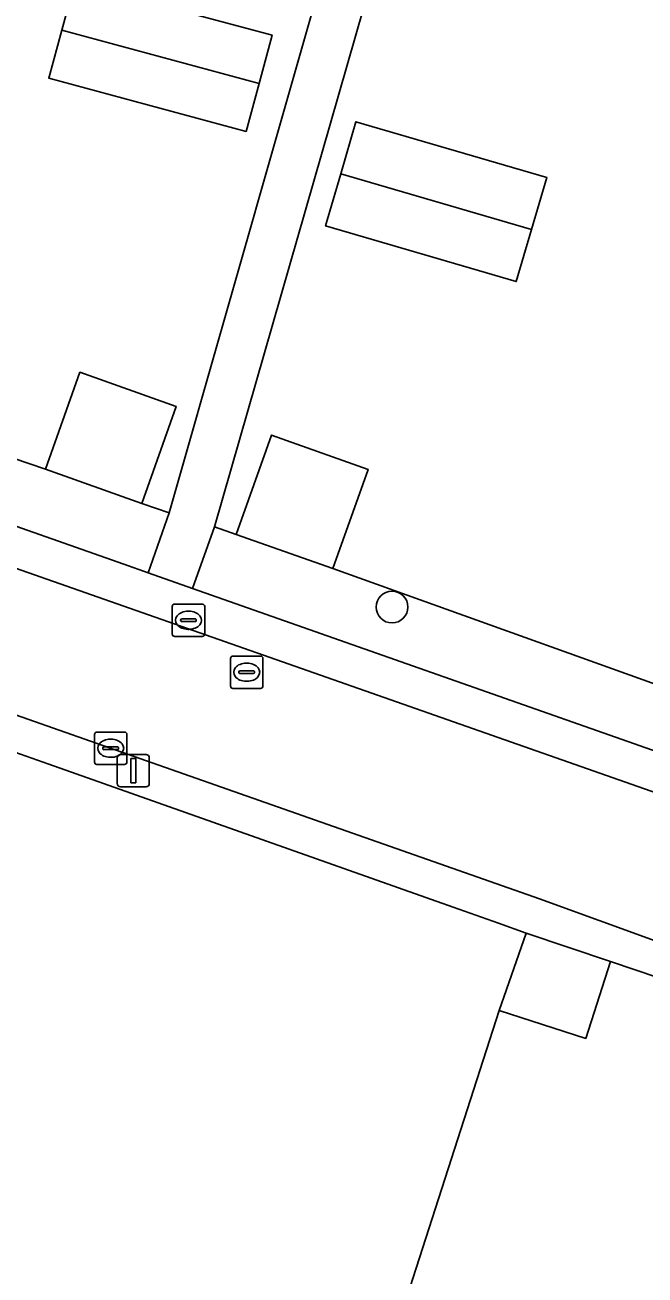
# Model space of a CAD drawing. Extents: x 162803 to 163818, y 381639 to 382475.
# Drawn here: x 163198.63 to 163217.76, y 382076.08 to 382114.68 of the extents above; entities that cross this region are included whole.
import ezdxf

# ---------------------------------------------------------------- set-up
doc = ezdxf.new("R2010")
doc.units = 0
for name, color, linetype in [('IMGEO_Boom', 7, 'Continuous'), ('IMGEO_Erf', 7, 'Continuous'), ('IMGEO_Groenvoorziening', 7, 'Continuous'), ('IMGEO_Hek', 7, 'Continuous'), ('IMGEO_Kolk', 7, 'Continuous'), ('IMGEO_Lichtmast', 7, 'Continuous'), ('IMGEO_Muur', 7, 'Continuous'), ('IMGEO_Pand', 7, 'Continuous'), ('IMGEO_Rijbaan_lokaal_open', 7, 'Continuous'), ('IMGEO_Rioolput', 7, 'Continuous'), ('IMGEO_Voetpad_open', 7, 'Continuous')]:
    doc.layers.add(name, color=color, linetype=linetype)

msp = doc.modelspace()

# ---------------------------------------------------------------- linework, layer by layer
at = {"layer": 'IMGEO_Boom'}
msp.add_circle((163209.96, 382096.707), 0.489, dxfattribs=at)
at = {"layer": 'IMGEO_Erf'}
for points in [[(163216.25, 382138.316), (163214.972, 382133.837), (163214.468, 382133.98), (163204.476, 382099.183), (163205.147, 382098.95), (163206.233, 382102.017), (163209.216, 382100.961), (163208.13, 382097.894), (163221.207, 382093.209), (163223.223, 382099.513), (163225.071, 382105.29), (163226.946, 382111.148), (163228.846, 382117.084), (163224.932, 382118.336), (163226.905, 382124.502), (163230.817, 382123.251), (163232.729, 382129.228), (163234.599, 382135.074), (163241.617, 382132.829), (163244.749, 382145.727)], [(163196.846, 382135.469), (163195.32, 382129.191), (163193.866, 382123.208), (163190.994, 382123.906), (163189.504, 382117.776), (163187.989, 382111.546), (163186.433, 382105.147), (163188.549, 382104.606), (163199.26, 382100.963), (163200.322, 382103.96), (163203.294, 382102.907), (163202.233, 382099.91), (163203.077, 382099.614), (163208.418, 382118.348), (163206.631, 382118.884), (163207.769, 382122.674), (163209.503, 382122.153), (163214.272, 382138.883)]]:
    msp.add_lwpolyline(points, dxfattribs=at)
for points in [[(163205.856, 382112.882), (163205.455, 382111.399), (163199.364, 382113.045), (163199.765, 382114.528), (163200.166, 382116.01), (163206.257, 382114.365)], [(163214.731, 382109.976), (163214.261, 382108.368), (163213.792, 382106.759), (163207.904, 382108.479), (163208.374, 382110.087), (163208.843, 382111.695)], [(163213.268, 382084.245), (163214.102, 382086.634), (163213.244, 382086.941), (163211.845, 382087.442), (163199.364, 382091.852), (163192.529, 382094.267), (163186.777, 382096.299), (163186.218, 382093.918), (163175.197, 382048.077), (163177.725, 382045.829), (163177.379, 382044.53), (163184.882, 382041.832), (163192.269, 382039.176), (163195.367, 382038.062), (163195.426, 382038.245), (163195.801, 382038.331), (163197.559, 382038.734), (163198.696, 382038.994)]]:
    msp.add_lwpolyline(points, close=True, dxfattribs=at)
at = {"layer": 'IMGEO_Groenvoorziening'}
for points in [[(163188.549, 382104.606), (163186.433, 382105.147), (163179.292, 382106.883), (163174.616, 382107.997), (163175.008, 382107.422), (163201.682, 382098.031), (163202.434, 382097.766), (163203.077, 382099.614), (163202.233, 382099.91), (163199.26, 382100.963)], [(163208.13, 382097.894), (163205.147, 382098.95), (163204.476, 382099.183), (163203.8, 382097.286), (163226.305, 382089.363), (163229.068, 382088.4), (163230.068, 382088.548), (163230.592, 382090.193), (163228.224, 382090.964), (163221.207, 382093.209)]]:
    msp.add_lwpolyline(points, close=True, dxfattribs=at)
at = {"layer": 'IMGEO_Hek'}
for points in [[(163199.26, 382100.963), (163188.549, 382104.606), (163186.433, 382105.147)], [(163208.13, 382097.894), (163221.207, 382093.209)]]:
    msp.add_lwpolyline(points, dxfattribs=at)
at = {"layer": 'IMGEO_Kolk'}
for p, q in [((163203.174, 382095.874), (163203.174, 382096.726)), ((163203.249, 382096.8), (163204.101, 382096.8)), ((163203.662, 382096.58), (163203.687, 382096.58)), ((163204.175, 382096.726), (163204.175, 382095.874)), ((163203.433, 382096.294), (163203.433, 382096.306)), ((163203.871, 382096.257), (163203.473, 382096.257)), ((163203.476, 382096.343), (163203.874, 382096.343)), ((163203.917, 382096.306), (163203.917, 382096.294)), ((163204.101, 382095.8), (163203.249, 382095.8)), ((163203.685, 382096.02), (163203.66, 382096.02)), ((163200.773, 382091.921), (163200.773, 382092.773)), ((163200.848, 382092.847), (163201.7, 382092.847)), ((163201.774, 382092.773), (163201.774, 382091.921)), ((163201.032, 382092.341), (163201.032, 382092.353)), ((163201.075, 382092.39), (163201.473, 382092.39)), ((163201.261, 382092.627), (163201.286, 382092.627)), ((163201.516, 382092.353), (163201.516, 382092.341)), ((163201.47, 382092.304), (163201.072, 382092.304)), ((163201.284, 382092.067), (163201.259, 382092.067)), ((163201.7, 382091.847), (163200.848, 382091.847))]:
    msp.add_line(p, q, dxfattribs=at)
for points in [[(163203.174, 382095.874), (163203.174, 382096.726)], [(163203.249, 382096.8), (163204.101, 382096.8)], [(163204.175, 382096.726), (163204.175, 382095.874)], [(163204.101, 382095.8), (163203.249, 382095.8)], [(163200.773, 382091.921), (163200.773, 382092.773)], [(163200.848, 382092.847), (163201.7, 382092.847)], [(163201.774, 382092.773), (163201.774, 382091.921)], [(163201.7, 382091.847), (163200.848, 382091.847)]]:
    msp.add_lwpolyline(points, dxfattribs=at)
for centre, radius, start, end in [((163203.251, 382096.724), 0.0765, 91.552, 178.448), ((163203.251, 382096.724), 0.0765, 91.552, 178.448), ((163204.099, 382096.724), 0.0765, 1.552, 88.448), ((163204.099, 382096.724), 0.0765, 1.552, 88.448), ((163203.473, 382096.303), 0.0403, 85.8775, 175.7526), ((163203.47, 382096.293), 0.0366, 178.938, 274.7102), ((163203.874, 382096.3), 0.043, 264.8664, 352.4533), ((163203.878, 382096.305), 0.0386, 1.7309, 96.639), ((163203.251, 382095.876), 0.0765, 181.552, 268.448), ((163203.251, 382095.876), 0.0765, 181.552, 268.448), ((163204.099, 382095.876), 0.0765, 271.552, 358.448), ((163204.099, 382095.876), 0.0765, 271.552, 358.448), ((163200.85, 382092.771), 0.0765, 91.552, 178.448), ((163200.85, 382092.771), 0.0765, 91.552, 178.448), ((163201.698, 382092.771), 0.0765, 1.552, 88.448), ((163201.698, 382092.771), 0.0765, 1.552, 88.448), ((163201.072, 382092.35), 0.0403, 85.8775, 175.7526), ((163201.069, 382092.34), 0.0366, 178.938, 274.7102), ((163201.473, 382092.347), 0.043, 264.8664, 352.4533), ((163201.477, 382092.352), 0.0386, 1.7309, 96.639), ((163200.85, 382091.923), 0.0765, 181.552, 268.448), ((163200.85, 382091.923), 0.0765, 181.552, 268.448), ((163201.698, 382091.923), 0.0765, 271.552, 358.448), ((163201.698, 382091.923), 0.0765, 271.552, 358.448)]:
    msp.add_arc(centre, radius, start, end, dxfattribs=at)
for centre, major_axis, ratio, start_param, end_param in [((163203.661, 382096.3), (-0.387, 0.002), 0.722429, 4.712389, 7.853982), ((163203.686, 382096.3), (-0.39, 0.002), 0.717154, 1.570796, 4.712389), ((163201.26, 382092.347), (-0.387, 0.002), 0.722429, 4.712389, 7.853982), ((163201.285, 382092.347), (-0.39, 0.002), 0.717154, 1.570796, 4.712389)]:
    msp.add_ellipse(centre, major_axis=major_axis, ratio=ratio, start_param=start_param, end_param=end_param, dxfattribs=at)
at = {"layer": 'IMGEO_Lichtmast'}
for p, q in [((163201.476, 382091.257), (163201.476, 382092.057)), ((163201.476, 382092.057), (163201.476, 382091.257)), ((163201.576, 382092.157), (163202.366, 382092.157)), ((163202.366, 382092.157), (163201.576, 382092.157)), ((163202.466, 382092.057), (163202.466, 382091.257)), ((163202.466, 382091.257), (163202.466, 382092.057)), ((163202.366, 382091.157), (163201.576, 382091.157)), ((163201.576, 382091.157), (163202.366, 382091.157))]:
    msp.add_line(p, q, dxfattribs=at)
msp.add_lwpolyline([(163201.896, 382092.032), (163202.046, 382092.032), (163202.046, 382091.282), (163201.896, 382091.282), (163201.896, 382092.032)], dxfattribs=at)
for centre, start, end in [((163201.576, 382092.057), 90, 180), ((163201.576, 382092.057), 90, 180), ((163202.366, 382092.057), 0, 90), ((163202.366, 382092.057), 360, 90), ((163201.576, 382091.257), 180, 270), ((163201.576, 382091.257), 180, 270), ((163202.366, 382091.257), 270, 0), ((163202.366, 382091.257), 270, 0)]:
    msp.add_arc(centre, 0.1, start, end, dxfattribs=at)
at = {"layer": 'IMGEO_Muur'}
for points in [[(163192.529, 382094.267), (163199.364, 382091.852)], [(163199.364, 382091.852), (163211.845, 382087.442)], [(163211.845, 382087.442), (163213.244, 382086.941)], [(163213.244, 382086.941), (163214.102, 382086.634)], [(163214.102, 382086.634), (163213.268, 382084.245)]]:
    msp.add_lwpolyline(points, dxfattribs=at)
at = {"layer": 'IMGEO_Pand'}
for points in [[(163199.765, 382114.528), (163205.856, 382112.882), (163206.257, 382114.365), (163200.166, 382116.01)], [(163199.765, 382114.528), (163199.364, 382113.045), (163205.455, 382111.399), (163205.856, 382112.882)], [(163208.374, 382110.087), (163214.261, 382108.368), (163214.731, 382109.976), (163208.843, 382111.695)], [(163208.374, 382110.087), (163207.904, 382108.479), (163213.792, 382106.759), (163214.261, 382108.368)], [(163202.233, 382099.91), (163203.294, 382102.907), (163200.322, 382103.96), (163199.26, 382100.963)], [(163205.147, 382098.95), (163208.13, 382097.894), (163209.216, 382100.961), (163206.233, 382102.017)], [(163202.291, 382037.836), (163201.882, 382036.573), (163206.362, 382035.122), (163206.762, 382036.359), (163208.165, 382035.907), (163209.039, 382038.621), (163207.78, 382039.026), (163221.488, 382081.598), (163222.696, 382081.21), (163223.425, 382083.487), (163216.698, 382085.758), (163215.934, 382083.387), (163213.268, 382084.245), (163198.696, 382038.994)]]:
    msp.add_lwpolyline(points, close=True, dxfattribs=at)
at = {"layer": 'IMGEO_Rijbaan_lokaal_open'}
msp.add_lwpolyline([(163174.269, 382101.829), (163214.509, 382087.698), (163225.781, 382083.598), (163227.165, 382087.79), (163174.984, 382106.106)], dxfattribs=at)
at = {"layer": 'IMGEO_Rioolput'}
for p, q in [((163204.971, 382094.27), (163204.971, 382095.122)), ((163205.046, 382095.196), (163205.898, 382095.196)), ((163205.972, 382095.122), (163205.972, 382094.27)), ((163205.23, 382094.69), (163205.23, 382094.702)), ((163205.668, 382094.653), (163205.27, 382094.653)), ((163205.273, 382094.739), (163205.671, 382094.739)), ((163205.459, 382094.976), (163205.484, 382094.976)), ((163205.714, 382094.702), (163205.714, 382094.69)), ((163205.482, 382094.416), (163205.457, 382094.416)), ((163205.898, 382094.196), (163205.046, 382094.196))]:
    msp.add_line(p, q, dxfattribs=at)
for points in [[(163204.971, 382094.27), (163204.971, 382095.122)], [(163205.046, 382095.196), (163205.898, 382095.196)], [(163205.972, 382095.122), (163205.972, 382094.27)], [(163205.898, 382094.196), (163205.046, 382094.196)]]:
    msp.add_lwpolyline(points, dxfattribs=at)
for centre, radius, start, end in [((163205.048, 382095.12), 0.0765, 91.552, 178.448), ((163205.048, 382095.12), 0.0765, 91.552, 178.448), ((163205.896, 382095.12), 0.0765, 1.552, 88.448), ((163205.896, 382095.12), 0.0765, 1.552, 88.448), ((163205.27, 382094.699), 0.0403, 85.8775, 175.7526), ((163205.267, 382094.689), 0.0366, 178.938, 274.7102), ((163205.671, 382094.696), 0.043, 264.8664, 352.4533), ((163205.675, 382094.701), 0.0386, 1.7309, 96.639), ((163205.048, 382094.272), 0.0765, 181.552, 268.448), ((163205.048, 382094.272), 0.0765, 181.552, 268.448), ((163205.896, 382094.272), 0.0765, 271.552, 358.448), ((163205.896, 382094.272), 0.0765, 271.552, 358.448)]:
    msp.add_arc(centre, radius, start, end, dxfattribs=at)
for centre, major_axis, ratio, start_param, end_param in [((163205.458, 382094.696), (-0.387, 0.002), 0.722429, 4.712389, 7.853982), ((163205.483, 382094.696), (-0.39, 0.002), 0.717154, 1.570796, 4.712389)]:
    msp.add_ellipse(centre, major_axis=major_axis, ratio=ratio, start_param=start_param, end_param=end_param, dxfattribs=at)
at = {"layer": 'IMGEO_Voetpad_open'}
for points in [[(163214.468, 382133.98), (163214.972, 382133.837), (163216.25, 382138.316), (163214.939, 382138.692), (163214.272, 382138.883), (163209.503, 382122.153), (163209.569, 382122.133), (163208.431, 382118.344), (163208.418, 382118.348), (163203.077, 382099.614), (163202.434, 382097.766), (163203.8, 382097.286), (163204.476, 382099.183)], [(163214.102, 382086.634), (163213.268, 382084.245), (163215.934, 382083.387), (163216.698, 382085.758)]]:
    msp.add_lwpolyline(points, close=True, dxfattribs=at)
for points in [[(163229.689, 382087.234), (163230.068, 382088.548), (163229.068, 382088.4), (163226.305, 382089.363), (163203.8, 382097.286), (163202.434, 382097.766), (163201.682, 382098.031), (163175.008, 382107.422)], [(163174.984, 382106.106), (163227.165, 382087.79), (163227.944, 382087.547)], [(163174.947, 382099.435), (163177.644, 382098.685), (163183.96, 382096.93), (163184.037, 382097.249), (163186.777, 382096.299), (163192.529, 382094.267), (163199.364, 382091.852), (163211.845, 382087.442), (163213.244, 382086.941), (163214.102, 382086.634), (163216.698, 382085.758), (163223.425, 382083.487), (163222.696, 382081.21), (163226.318, 382080.043), (163227.323, 382083.11), (163225.781, 382083.598), (163214.509, 382087.698), (163174.269, 382101.829)]]:
    msp.add_lwpolyline(points, dxfattribs=at)

doc.saveas('drawing.dxf')
